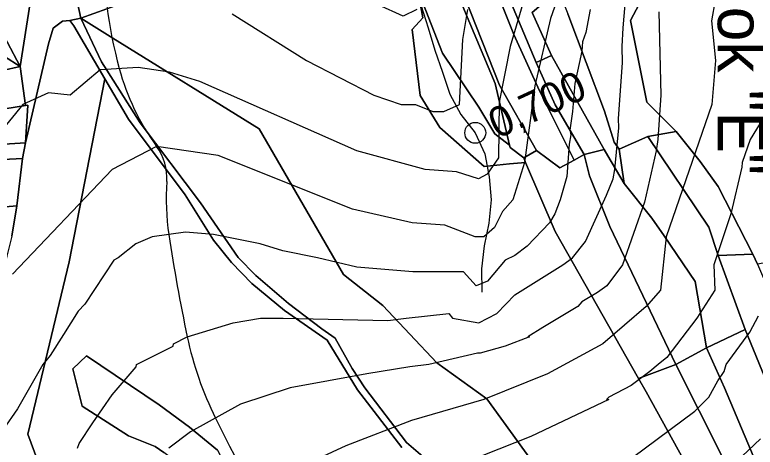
# Model space of a CAD drawing. Extents: x -510989 to -501240, y -1184665 to -1176089.
# Drawn here: x -504614 to -504294.9, y -1182831.5 to -1182645.4 of the extents above; entities that cross this region are included whole.
import ezdxf

# ---------------------------------------------------------------- set-up
doc = ezdxf.new("R2010")
doc.units = 0
for name, color, linetype in [('lesni_pozemek', 7, 'Continuous'), ('NAVRH_rozvodnice', 7, 'Continuous'), ('orna_puda', 7, 'Continuous'), ('ostatni_plocha_x_neplodna_puda', 7, 'Continuous'), ('ostatni_plocha_x_ostatni_komunikace', 7, 'Continuous'), ('STAV_zaplavove_uzemi', 7, 'Continuous'), ('trasovani_toku', 7, 'Continuous'), ('trvaly_travni_porost', 7, 'Continuous'), ('vrstevnice_01', 7, 'Continuous'), ('vrstevnice_02', 7, 'Continuous')]:
    doc.layers.add(name, color=color, linetype=linetype)

msp = doc.modelspace()

# ---------------------------------------------------------------- linework, layer by layer
at = {"layer": 'lesni_pozemek'}
for points in [[(-504125.54, -1182629.68), (-504155.94, -1182673.32), (-504174.32, -1182695.83), (-504210.52, -1182722.69), (-504235.93, -1182738.25), (-504264.25, -1182747.48), (-504293.81, -1182752.72), (-504295.93, -1182748.47), (-504310.85, -1182719.26), (-504318.59, -1182708.58), (-504328.95, -1182695.62), (-504341.55, -1182683.01), (-504348.64, -1182647.73), (-504338.72, -1182629.02), (-504335.18, -1182603.23), (-504338, -1182582.37), (-504351.89, -1182548.22), (-504366.04, -1182490.92), (-504369.86, -1182481.57), (-504383.74, -1182456.35), (-504376.66, -1182443.95), (-504372.24, -1182440.22)], [(-504338.72, -1182629.02), (-504348.64, -1182647.73), (-504341.55, -1182683.01), (-504328.95, -1182695.62), (-504341.13, -1182697.77), (-504353.45, -1182703.22), (-504355.71, -1182700.13), (-504359.86, -1182686.91), (-504375.6, -1182644.92)], [(-504331.17, -1182920.13), (-504410.51, -1182810.8), (-504432.14, -1182795.22), (-504455.44, -1182770.6), (-504472.39, -1182757.22), (-504508.71, -1182694.47), (-504571.7, -1182655.37), (-504585.52, -1182646.79), (-504568.82, -1182640.74)], [(-504439.39, -1182639.55), (-504438.17, -1182646.67), (-504442.8, -1182651.66), (-504439.24, -1182680.04), (-504430.76, -1182693.84), (-504411.67, -1182710.63), (-504400.74, -1182709.57), (-504393.85, -1182708.89), (-504381.11, -1182738.71), (-504345.16, -1182801.96), (-504341.93, -1182807.78), (-504298.15, -1182886.77)], [(-504599.72, -1182849.21), (-504608.48, -1182825.92), (-504590.64, -1182751.76), (-504575.15, -1182672.92), (-504564.97, -1182690.25), (-504540.58, -1182722.93), (-504528.43, -1182742.33), (-504520.61, -1182752), (-504511.86, -1182761.09), (-504497.83, -1182772.71), (-504479.34, -1182785.43), (-504466.36, -1182806.8), (-504447.26, -1182831.66)], [(-504526.58, -1182832.88), (-504538.67, -1182822.87), (-504551.79, -1182813.34), (-504583.14, -1182792.17), (-504589, -1182797.83), (-504584.94, -1182813.82), (-504565.01, -1182826.65), (-504553.49, -1182831.27), (-504549.73, -1182833.84)]]:
    msp.add_lwpolyline(points, dxfattribs=at)
for points in [[(-504484.36, -1182553.26), (-504470.6, -1182583.61), (-504463.9, -1182605.8), (-504441.71, -1182630.91), (-504429.65, -1182661.94), (-504413.93, -1182685.1), (-504407.11, -1182696.55), (-504400.77, -1182701.43), (-504400.5, -1182702.56), (-504394.66, -1182707), (-504393.85, -1182708.89), (-504400.74, -1182709.57), (-504411.67, -1182710.63), (-504430.76, -1182693.84), (-504439.24, -1182680.04), (-504442.8, -1182651.66), (-504438.17, -1182646.67), (-504439.39, -1182639.55), (-504465.08, -1182614.54), (-504471.59, -1182602.62), (-504478.43, -1182596.87), (-504482.37, -1182589.69), (-504481.12, -1182577.4), (-504492.36, -1182555.2)], [(-504585.52, -1182646.79), (-504571.7, -1182655.37), (-504508.71, -1182694.47), (-504472.39, -1182757.22), (-504455.44, -1182770.6), (-504432.14, -1182795.22), (-504410.51, -1182810.8), (-504331.17, -1182920.13), (-504365.5, -1182891.46), (-504398.97, -1182869.17), (-504445.16, -1182829.52), (-504463.11, -1182806.05), (-504468.63, -1182797.64), (-504475.97, -1182784.67), (-504481.61, -1182780.53), (-504496.11, -1182769.71), (-504510.14, -1182757.63), (-504517.71, -1182749.85), (-504533.93, -1182726.38), (-504560, -1182691.8), (-504574.41, -1182669.14), (-504576.68, -1182665.56)], [(-504341.13, -1182697.77), (-504328.95, -1182695.62), (-504318.59, -1182708.58), (-504310.85, -1182719.26), (-504295.93, -1182748.47), (-504310.8, -1182749.04), (-504314.92, -1182736.74)], [(-504341.13, -1182697.77), (-504314.92, -1182736.74), (-504310.8, -1182749.04), (-504299.12, -1182780.84), (-504315.84, -1182788.78), (-504320.73, -1182760.26), (-504334.05, -1182740.56), (-504339.43, -1182732.91), (-504351.37, -1182717.96), (-504353.45, -1182703.22)], [(-504368.55, -1182705.56), (-504359.99, -1182703.4), (-504358.45, -1182706.15), (-504351.37, -1182717.96), (-504339.43, -1182732.91), (-504334.05, -1182740.56), (-504320.73, -1182760.26), (-504315.84, -1182788.78), (-504329.01, -1182796.01), (-504357.58, -1182736.53), (-504366.36, -1182714.7)], [(-504589, -1182797.83), (-504583.14, -1182792.17), (-504551.79, -1182813.34), (-504538.67, -1182822.87), (-504526.58, -1182832.88), (-504516.79, -1182851.72), (-504488.95, -1182890.19), (-504496.5, -1182892.54), (-504526.79, -1182855.38), (-504540.95, -1182840.36), (-504549.73, -1182833.84), (-504553.49, -1182831.27), (-504565.01, -1182826.65), (-504584.94, -1182813.82)]]:
    msp.add_lwpolyline(points, close=True, dxfattribs=at)
at = {"layer": 'NAVRH_rozvodnice'}
for centre, radius, start, end in [((-504365.5, -1182613.94), 210.69, 180.0167, 195.009), ((-504471.89, -1182642.46), 100.54, 195.009, 216.3106), ((-504571.39, -1182715.58), 22.94, 356.0559, 36.3106), ((-504442.83, -1182724.45), 105.93, 176.0559, 188.4422), ((-503829.42, -1182633.41), 726.05, 188.44219, 191.9708), ((-504395.61, -1182753.45), 147.28, 191.9708, 206.4269), ((-503520.82, -1182318.69), 1124.15, 206.42689, 210.10212)]:
    msp.add_arc(centre, radius, start, end, dxfattribs=at)
at = {"layer": 'orna_puda'}
for points in [[(-504628.48, -1182645.79), (-504618.4, -1182663.31), (-504611.77, -1182667.61), (-504642.34, -1182674.45), (-504667.79, -1182680.12), (-504671.74, -1182655.56)], [(-504642.34, -1182674.45), (-504611.77, -1182667.61), (-504609.38, -1182684.36), (-504639.94, -1182689.35)], [(-504664.63, -1182703.93), (-504609.45, -1182700.52), (-504610.7, -1182707.2), (-504663.97, -1182709.93)], [(-504662.47, -1182731.93), (-504613.08, -1182727.66), (-504615.26, -1182740.69), (-504617.46, -1182749.23), (-504620.21, -1182760.83), (-504659.96, -1182762.59)]]:
    msp.add_lwpolyline(points, close=True, dxfattribs=at)
at = {"layer": 'ostatni_plocha_x_neplodna_puda'}
msp.add_lwpolyline([(-504630.43, -1182488.04), (-504608.32, -1182618.85), (-504607.36, -1182640.23), (-504611.77, -1182667.61), (-504623.06, -1182646.35)], dxfattribs=at)
for points in [[(-504458.37, -1182546.96), (-504454.38, -1182543.14), (-504451.31, -1182553.99), (-504437.74, -1182594.84), (-504423.71, -1182628.8), (-504419.99, -1182637.8), (-504405.05, -1182675.65), (-504389.13, -1182703.75), (-504394.66, -1182707), (-504400.5, -1182702.56), (-504400.77, -1182701.43), (-504407, -1182675), (-504442.08, -1182591.33), (-504450.57, -1182563.65)], [(-504394.66, -1182707), (-504389.13, -1182703.75), (-504379.11, -1182711.25), (-504372.88, -1182707.9), (-504368.55, -1182705.56), (-504366.36, -1182714.7), (-504357.58, -1182736.53), (-504329.01, -1182796.01), (-504345.16, -1182801.96), (-504381.11, -1182738.71), (-504393.85, -1182708.89)]]:
    msp.add_lwpolyline(points, close=True, dxfattribs=at)
at = {"layer": 'ostatni_plocha_x_ostatni_komunikace'}
for points in [[(-504618.04, -1182497.86), (-504608.41, -1182541.97), (-504603.34, -1182565.18), (-504598.85, -1182585.72), (-504593.32, -1182611.07), (-504585.52, -1182646.79), (-504590.37, -1182647.84), (-504593.41, -1182648.12), (-504597.52, -1182651.15), (-504599.57, -1182657.86), (-504609.45, -1182700.52), (-504608.44, -1182684.21), (-504609.38, -1182684.36), (-504611.77, -1182667.61), (-504607.36, -1182640.23), (-504608.32, -1182618.85), (-504630.43, -1182488.04)], [(-504615.26, -1182740.69), (-504613.08, -1182727.66), (-504610.7, -1182707.2), (-504609.45, -1182700.52), (-504599.57, -1182657.86), (-504597.52, -1182651.15), (-504593.41, -1182648.12), (-504590.37, -1182647.84), (-504588.53, -1182650.14), (-504575.15, -1182672.92), (-504590.64, -1182751.76), (-504608.48, -1182825.92), (-504599.72, -1182849.21), (-504577.81, -1182854.21), (-504550.94, -1182892.74), (-504564.43, -1182890.78), (-504566.03, -1182890.55), (-504580.83, -1182865.24), (-504608.94, -1182852.85), (-504612.96, -1182855.54), (-504612.11, -1182873.57), (-504616.89, -1182868.86)], [(-504447.26, -1182831.66), (-504466.36, -1182806.8), (-504479.34, -1182785.43), (-504497.83, -1182772.71), (-504511.86, -1182761.09), (-504520.61, -1182752), (-504528.43, -1182742.33), (-504540.58, -1182722.93), (-504564.97, -1182690.25), (-504575.15, -1182672.92), (-504588.53, -1182650.14), (-504590.37, -1182647.84), (-504585.52, -1182646.79), (-504576.68, -1182665.56), (-504574.41, -1182669.14), (-504560, -1182691.8), (-504533.93, -1182726.38), (-504517.71, -1182749.85), (-504510.14, -1182757.63), (-504496.11, -1182769.71), (-504481.61, -1182780.53), (-504475.97, -1182784.67), (-504468.63, -1182797.64), (-504463.11, -1182806.05), (-504445.16, -1182829.52), (-504398.97, -1182869.17)]]:
    msp.add_lwpolyline(points, dxfattribs=at)
at = {"layer": 'STAV_zaplavove_uzemi'}
msp.add_spline([(-502250.32, -1184002.61), (-502355.07, -1183875.41), (-502442.37, -1183790.61), (-502477.29, -1183700.82), (-502532.16, -1183578.61), (-502567.08, -1183448.91), (-502626.05, -1183402.34), (-502705.41, -1183380.59), (-502814.2, -1183349.87), (-502882.03, -1183297.39), (-502931.95, -1183237.24), (-503042.02, -1183107.97), (-503139.64, -1183018.94), (-503222.14, -1182957.59), (-503308.56, -1182839.96), (-503316.24, -1182784.92), (-503330.32, -1182756.77), (-503348.24, -1182719.65), (-503334.16, -1182651.82), (-503323.92, -1182595.5), (-503313.68, -1182526.39), (-503294.1, -1182480.5), (-503251.86, -1182396.03), (-503229.34, -1182314.37), (-503216.1, -1182227.15), (-503242.43, -1182174.5), (-503271.86, -1182129.59), (-503287.34, -1182081.58), (-503343.88, -1182028.1), (-503361.79, -1182008.91), (-503396.35, -1181952.59), (-503442.43, -1181933.39), (-503497.46, -1181888.6), (-503525.62, -1181860.44), (-503528.18, -1181837.4), (-503548.66, -1181767.01), (-503558.9, -1181729.89), (-503576.82, -1181682.53), (-503578.1, -1181621.1), (-503567.86, -1181572.46), (-503552.5, -1181536.63), (-503538.04, -1181458.36), (-503518.33, -1181411.9), (-503509.88, -1181341.51), (-503497.21, -1181207.63), (-503499.77, -1181097.56), (-503498.02, -1181031.35), (-503510.82, -1180970.85), (-503549.22, -1180952.23), (-503571.32, -1180940.6), (-503605.07, -1180937.11), (-503651.61, -1180939.44), (-503671.39, -1180917.33), (-503679.53, -1180892.89), (-503713.27, -1180871.95), (-503727.24, -1180859.15), (-503734.22, -1180833.55), (-503728.4, -1180799.81), (-503741.2, -1180770.72), (-503722.82, -1180725.17), (-503721.54, -1180703.41), (-503731.78, -1180697.01), (-503767.61, -1180699.57), (-503790.65, -1180697.01), (-503817.53, -1180697.01), (-503861.04, -1180686.77), (-503889.2, -1180675.25), (-503900.72, -1180668.85), (-503953.2, -1180679.09), (-503997.99, -1180697.01), (-504063.27, -1180722.61), (-504109.34, -1180749.49), (-504142.62, -1180776.36), (-504177.18, -1180796.84), (-504211.73, -1180817.32), (-504414.98, -1180961.5), (-504472.7, -1180998.11), (-504544.51, -1181068.5), (-504600.82, -1181143.12), (-504621.94, -1181196.62), (-504641.65, -1181267.01), (-504660.25, -1181350.62), (-504634.7, -1181398.32), (-504617.66, -1181447.72), (-504600.62, -1181492.01), (-504587, -1181548.23), (-504592.11, -1181628.29), (-504569.96, -1181682.81), (-504568.26, -1181664.07), (-504554.63, -1181621.48), (-504547.82, -1181597.63)], degree=3, dxfattribs=at)
at = {"layer": 'trasovani_toku'}
for p, q in [((-504438.89, -1182641.48), (-504435.82, -1182651)), ((-504435.82, -1182651), (-504432.98, -1182660.59)), ((-504432.98, -1182660.59), (-504429.66, -1182670.02)), ((-504429.66, -1182670.02), (-504426.48, -1182679.5)), ((-504426.48, -1182679.5), (-504421.71, -1182688.29)), ((-504421.71, -1182688.29), (-504415.54, -1182696.16)), ((-504415.54, -1182696.16), (-504411.45, -1182705.28)), ((-504411.45, -1182705.28), (-504409.58, -1182715.11)), ((-504409.58, -1182715.11), (-504408.7, -1182725.07)), ((-504408.7, -1182725.07), (-504409.64, -1182735.03)), ((-504409.64, -1182735.03), (-504411.74, -1182744.8)), ((-504411.74, -1182744.8), (-504412.78, -1182754.75)), ((-504412.78, -1182754.75), (-504412.66, -1182764.75))]:
    msp.add_line(p, q, dxfattribs=at)
msp.add_circle((-504415.54, -1182696.16), 4.5, dxfattribs=at)
at = {"layer": 'trvaly_travni_porost'}
for points in [[(-504429.03, -1182513.42), (-504414.39, -1182547.28), (-504398.36, -1182588.59), (-504375.6, -1182644.92), (-504359.86, -1182686.91), (-504355.71, -1182700.13), (-504353.45, -1182703.22), (-504351.37, -1182717.96), (-504358.45, -1182706.15), (-504359.99, -1182703.4), (-504382.71, -1182662.94), (-504390.96, -1182644.3), (-504384.22, -1182638.5), (-504398.82, -1182596.13), (-504411.65, -1182568.34), (-504417.38, -1182548.88), (-504431.39, -1182514.49)], [(-504431.39, -1182514.49), (-504417.38, -1182548.88), (-504411.65, -1182568.34), (-504398.82, -1182596.13), (-504384.22, -1182638.5), (-504390.96, -1182644.3), (-504382.71, -1182662.94), (-504389.35, -1182665.82), (-504402.24, -1182635.07), (-504406.52, -1182621.24), (-504399.61, -1182618.2), (-504439.4, -1182518.12)], [(-504469.74, -1182549.81), (-504458.37, -1182546.96), (-504450.57, -1182563.65), (-504442.08, -1182591.33), (-504407, -1182675), (-504400.77, -1182701.43), (-504407.11, -1182696.55), (-504413.93, -1182685.1), (-504429.65, -1182661.94), (-504441.71, -1182630.91), (-504463.9, -1182605.8), (-504470.6, -1182583.61), (-504484.36, -1182553.26)], [(-504689.61, -1182599.16), (-504691.82, -1182578.53), (-504672.23, -1182604), (-504646, -1182610.56), (-504636.51, -1182617.7), (-504623.06, -1182646.35), (-504611.77, -1182667.61), (-504618.4, -1182663.31), (-504628.48, -1182645.79), (-504671.74, -1182655.56), (-504674.38, -1182656.17), (-504677.82, -1182627.01), (-504680.21, -1182618.25), (-504682.2, -1182609.48), (-504683.4, -1182606.3)], [(-504593.32, -1182611.07), (-504528.72, -1182594.2), (-504522.2, -1182623.85), (-504568.82, -1182640.74), (-504585.52, -1182646.79)], [(-504406.52, -1182621.24), (-504402.24, -1182635.07), (-504389.35, -1182665.82), (-504381.13, -1182684.09), (-504368.55, -1182705.56), (-504372.88, -1182707.9), (-504387.81, -1182678.08), (-504398.86, -1182653.8), (-504411.14, -1182623.27)], [(-504411.14, -1182623.27), (-504398.86, -1182653.8), (-504387.81, -1182678.08), (-504372.88, -1182707.9), (-504379.11, -1182711.25), (-504389.13, -1182703.75), (-504405.05, -1182675.65), (-504419.99, -1182637.8), (-504423.71, -1182628.8)], [(-504389.35, -1182665.82), (-504382.71, -1182662.94), (-504359.99, -1182703.4), (-504368.55, -1182705.56), (-504381.13, -1182684.09)], [(-504608.44, -1182684.21), (-504609.45, -1182700.52), (-504664.63, -1182703.93), (-504665.5, -1182693.52), (-504639.94, -1182689.35), (-504609.38, -1182684.36)], [(-504610.7, -1182707.2), (-504613.08, -1182727.66), (-504662.47, -1182731.93), (-504663.97, -1182709.93)], [(-504295.93, -1182748.47), (-504293.81, -1182752.72), (-504270.73, -1182806.86), (-504242.32, -1182864.99), (-504257.2, -1182871.75), (-504275.32, -1182839), (-504299.12, -1182780.84), (-504310.8, -1182749.04)], [(-504299.12, -1182780.84), (-504275.32, -1182839), (-504257.2, -1182871.75), (-504274.24, -1182874.7), (-504286.34, -1182851.87), (-504290.77, -1182847.15), (-504308.05, -1182806.06), (-504315.84, -1182788.78)], [(-504315.84, -1182788.78), (-504308.05, -1182806.06), (-504290.77, -1182847.15), (-504286.34, -1182851.87), (-504274.24, -1182874.7), (-504277.6, -1182876.13), (-504285.12, -1182880.67), (-504298.81, -1182856.06), (-504329.01, -1182796.01)], [(-504329.01, -1182796.01), (-504298.81, -1182856.06), (-504285.12, -1182880.67), (-504298.15, -1182886.77), (-504341.93, -1182807.78), (-504345.16, -1182801.96)]]:
    msp.add_lwpolyline(points, close=True, dxfattribs=at)
at = {"layer": 'vrstevnice_01'}
for points in [[(-504345.69, -1182477), (-504369.91, -1182528), (-504376, -1182553), (-504382.5, -1182598), (-504400.5, -1182659), (-504405.19, -1182683), (-504405.59, -1182707), (-504410.41, -1182714), (-504414.19, -1182716), (-504423.69, -1182713), (-504437.09, -1182712), (-504466.59, -1182704), (-504534.31, -1182674), (-504547.41, -1182670), (-504560.81, -1182668), (-504577.19, -1182669), (-504590.09, -1182680), (-504599.5, -1182679), (-504610.59, -1182684), (-504631.09, -1182709)], [(-504440.69, -1182643), (-504446.59, -1182646), (-504457.41, -1182641)], [(-504366, -1182643), (-504367.91, -1182653), (-504369.31, -1182657), (-504369.59, -1182661), (-504372.59, -1182675), (-504373.59, -1182687), (-504374.81, -1182695), (-504374.31, -1182697), (-504375.09, -1182701), (-504376.09, -1182715), (-504378.91, -1182725), (-504381.19, -1182731), (-504383.5, -1182735), (-504393.19, -1182745), (-504398.5, -1182749), (-504402.69, -1182751), (-504410.31, -1182760), (-504415.09, -1182762), (-504420.59, -1182756), (-504430.31, -1182756), (-504442.5, -1182756), (-504466.59, -1182754), (-504483.5, -1182750), (-504498.5, -1182747), (-504508.31, -1182744), (-504528.31, -1182740), (-504540.41, -1182739), (-504554.81, -1182741), (-504561.91, -1182744), (-504569.41, -1182750), (-504571.31, -1182751), (-504583.91, -1182770), (-504586.69, -1182773), (-504593.09, -1182783), (-504598.81, -1182792), (-504601.91, -1182796), (-504612.91, -1182815), (-504619, -1182824)], [(-504336.41, -1182644), (-504335.5, -1182680), (-504336.91, -1182699), (-504337.59, -1182704), (-504342.59, -1182726), (-504352, -1182753), (-504358.81, -1182762), (-504362.91, -1182765), (-504369.59, -1182769), (-504371.31, -1182771), (-504386.41, -1182780), (-504392.81, -1182784), (-504392.09, -1182784), (-504402.59, -1182788), (-504413.41, -1182791), (-504414.59, -1182791), (-504435.59, -1182796), (-504443.81, -1182797), (-504462.31, -1182800), (-504495.31, -1182806), (-504516.69, -1182813), (-504538.31, -1182825), (-504547.59, -1182832)], [(-504292.69, -1182692), (-504297.09, -1182699), (-504300.5, -1182709), (-504300.69, -1182711), (-504305.41, -1182731), (-504312.69, -1182753), (-504312.31, -1182764), (-504320, -1182776), (-504332.91, -1182793), (-504336.69, -1182796), (-504340.31, -1182799), (-504348.31, -1182805), (-504357.91, -1182810), (-504359, -1182811), (-504357.91, -1182811), (-504391.59, -1182827), (-504432.31, -1182843)], [(-504308.59, -1182843), (-504292.59, -1182828)]]:
    msp.add_lwpolyline(points, dxfattribs=at)
at = {"layer": 'vrstevnice_02'}
for points in [[(-504297.59, -1182409), (-504312.19, -1182443), (-504329.69, -1182490), (-504336, -1182504), (-504352.31, -1182535), (-504359.59, -1182557), (-504365.81, -1182594), (-504369, -1182607), (-504383.09, -1182647), (-504389.81, -1182676), (-504394.31, -1182709), (-504399.41, -1182725), (-504403.81, -1182730), (-504407.19, -1182737), (-504411.81, -1182741), (-504415.59, -1182741), (-504428.59, -1182736), (-504442.69, -1182735), (-504468.5, -1182729), (-504526.31, -1182706), (-504552.91, -1182702), (-504572, -1182712), (-504615, -1182757)], [(-504121.31, -1182463), (-504139.91, -1182478), (-504152.81, -1182485), (-504162.31, -1182489), (-504187, -1182492), (-504211.5, -1182491), (-504223.5, -1182493), (-504237.41, -1182501), (-504256.09, -1182533), (-504278.09, -1182561), (-504306, -1182619), (-504310.59, -1182630), (-504313.69, -1182648), (-504311.91, -1182665), (-504313.5, -1182684), (-504333.19, -1182741), (-504335.69, -1182764)], [(-504587, -1182832), (-504586.31, -1182830), (-504580.41, -1182821), (-504572.09, -1182809), (-504561.69, -1182797), (-504561.59, -1182796), (-504545.69, -1182788), (-504545.59, -1182787), (-504539.69, -1182784), (-504519.91, -1182778), (-504508.09, -1182776), (-504498.31, -1182776), (-504453.19, -1182777), (-504445.31, -1182776), (-504426.91, -1182774), (-504425.41, -1182776), (-504414, -1182778), (-504406.31, -1182774), (-504398.5, -1182766), (-504377.81, -1182753), (-504373.69, -1182750), (-504368.09, -1182743), (-504358.91, -1182723), (-504356.09, -1182716), (-504355.31, -1182712), (-504353.69, -1182694), (-504353.81, -1182690), (-504352, -1182666), (-504352.19, -1182659), (-504351.81, -1182651), (-504350.31, -1182634)], [(-504520.31, -1182645), (-504488.31, -1182665), (-504459.31, -1182680), (-504447.41, -1182684), (-504441.31, -1182684), (-504433.81, -1182687), (-504429.09, -1182687), (-504422.31, -1182684), (-504420.91, -1182656), (-504418.69, -1182643)], [(-504335.69, -1182764), (-504341.91, -1182771), (-504360.5, -1182787), (-504384.41, -1182800), (-504411.81, -1182811), (-504443, -1182820), (-504471.31, -1182831), (-504490.81, -1182840)], [(-504347.69, -1182836), (-504320.91, -1182816), (-504314.81, -1182810), (-504310.91, -1182803), (-504308.31, -1182799), (-504307.41, -1182796), (-504297.19, -1182782), (-504293.5, -1182775)]]:
    msp.add_lwpolyline(points, dxfattribs=at)

# ---------------------------------------------------------------- texts
at = {"layer": 'NAVRH_rozvodnice'}
msp.add_text('přítok "E"', height=20, rotation=270, dxfattribs=at).set_placement((-504310.99, -1182603.25))
at = {"layer": 'trasovani_toku'}
msp.add_text('0,700', height=13, rotation=24.7843, dxfattribs=at).set_placement((-504405.95, -1182698.92))

doc.saveas('drawing.dxf')
